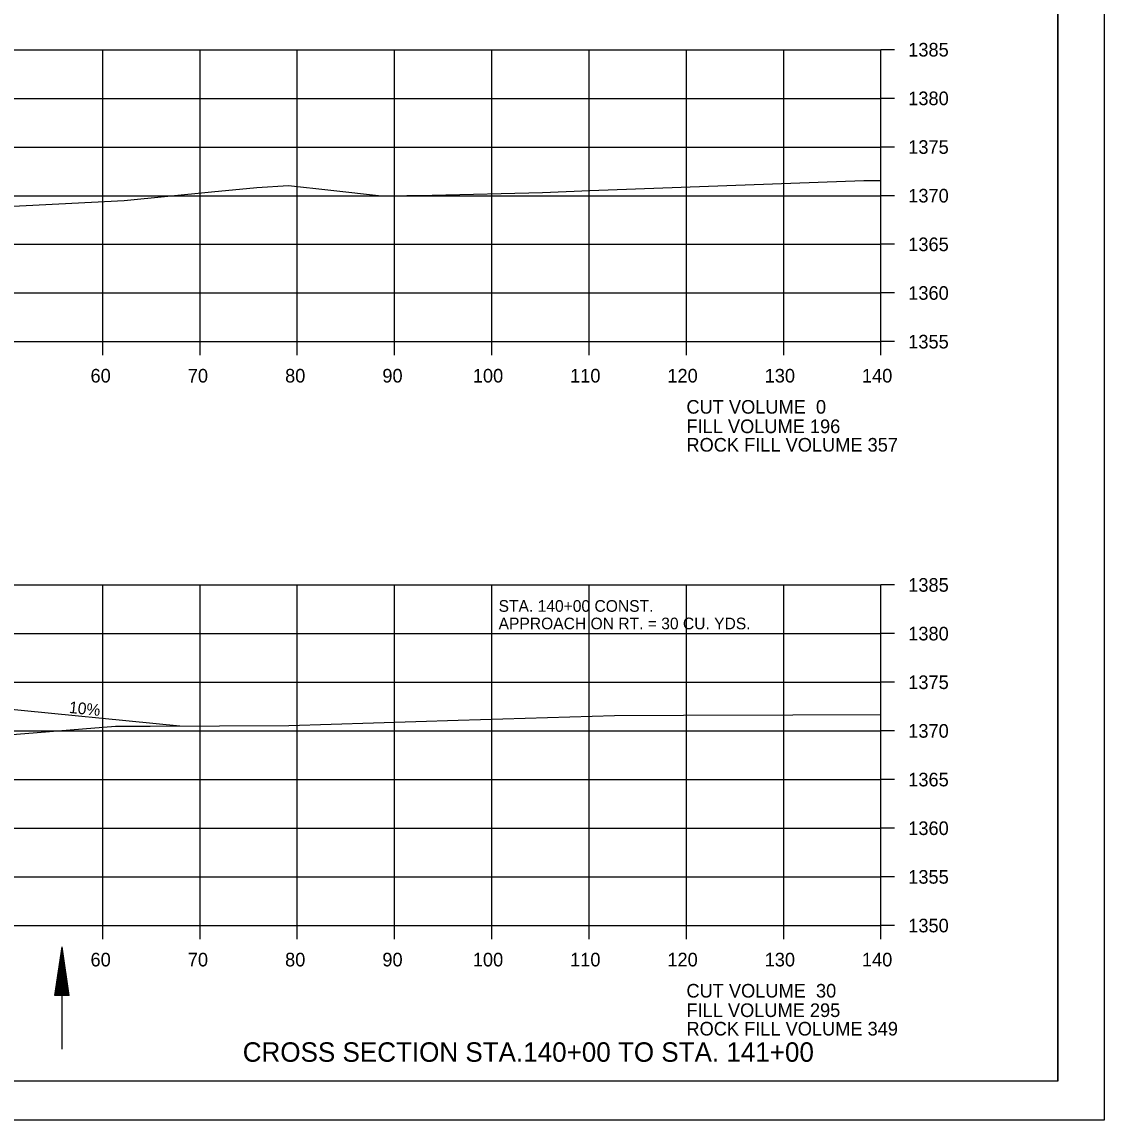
# Model space of a CAD drawing. Extents: x 1374311 to 1383814, y 384102 to 406278.
# Drawn here: x 1381680.4 to 1381791.6, y 389231.4 to 389344.2 of the extents above; entities that cross this region are included whole.
import ezdxf

# ---------------------------------------------------------------- set-up
doc = ezdxf.new("R2010")
doc.units = 0
for name, color, linetype in [('R_Axis', 7, 'Continuous'), ('R_Axis Annot', 7, 'Continuous'), ('R_Border', 7, 'Continuous'), ('R_Border Notes', 7, 'Continuous'), ('R_Draft', 7, 'Continuous'), ('R_Exist Surface', 7, 'Continuous'), ('R_Grid', 7, 'Continuous'), ('R_No Plot', 7, 'Continuous'), ('R_Water', 7, 'Continuous')]:
    doc.layers.add(name, color=color, linetype=linetype)

msp = doc.modelspace()

# ---------------------------------------------------------------- linework, layer by layer
at = {"layer": 'R_Axis'}
for p, q in [((1381768.66, 389311.36), (1381768.66, 389341.36)), ((1381770.06, 389341.36), (1381768.66, 389341.36)), ((1381770.06, 389336.36), (1381768.66, 389336.36)), ((1381770.06, 389331.36), (1381768.66, 389331.36)), ((1381770.06, 389326.36), (1381768.66, 389326.36)), ((1381770.06, 389321.36), (1381768.66, 389321.36)), ((1381770.06, 389316.36), (1381768.66, 389316.36)), ((1381488.66, 389311.36), (1381768.66, 389311.36)), ((1381688.66, 389309.96), (1381688.66, 389311.36)), ((1381698.66, 389309.96), (1381698.66, 389311.36)), ((1381708.66, 389309.96), (1381708.66, 389311.36)), ((1381718.66, 389309.96), (1381718.66, 389311.36)), ((1381728.66, 389309.96), (1381728.66, 389311.36)), ((1381738.66, 389309.96), (1381738.66, 389311.36)), ((1381748.66, 389309.96), (1381748.66, 389311.36)), ((1381758.66, 389309.96), (1381758.66, 389311.36)), ((1381768.66, 389309.96), (1381768.66, 389311.36)), ((1381770.06, 389311.36), (1381768.66, 389311.36)), ((1381768.66, 389251.36), (1381768.66, 389286.36)), ((1381770.06, 389286.36), (1381768.66, 389286.36)), ((1381770.06, 389281.36), (1381768.66, 389281.36)), ((1381770.06, 389276.36), (1381768.66, 389276.36)), ((1381770.06, 389271.36), (1381768.66, 389271.36)), ((1381770.06, 389266.36), (1381768.66, 389266.36)), ((1381770.06, 389261.36), (1381768.66, 389261.36)), ((1381770.06, 389256.36), (1381768.66, 389256.36)), ((1381488.66, 389251.36), (1381768.66, 389251.36)), ((1381688.66, 389249.96), (1381688.66, 389251.36)), ((1381698.66, 389249.96), (1381698.66, 389251.36)), ((1381708.66, 389249.96), (1381708.66, 389251.36)), ((1381718.66, 389249.96), (1381718.66, 389251.36)), ((1381728.66, 389249.96), (1381728.66, 389251.36)), ((1381738.66, 389249.96), (1381738.66, 389251.36)), ((1381748.66, 389249.96), (1381748.66, 389251.36)), ((1381758.66, 389249.96), (1381758.66, 389251.36)), ((1381768.66, 389249.96), (1381768.66, 389251.36)), ((1381770.06, 389251.36), (1381768.66, 389251.36))]:
    msp.add_line(p, q, dxfattribs=at)
at = {"layer": 'R_Border'}
for q in [(1381786.84, 389440.82), (1381470.66, 389235.36)]:
    msp.add_line((1381786.84, 389235.36), q, dxfattribs=at)
at = {"layer": 'R_Draft'}
for p, q in [((1381676.65, 389273.86), (1381696.57, 389271.87)), ((1381683.72, 389244.17), (1381684.47, 389249.17)), ((1381685.22, 389244.17), (1381684.47, 389249.17)), ((1381683.85, 389244.17), (1381684.47, 389248.34)), ((1381685.1, 389244.17), (1381684.47, 389248.34)), ((1381683.97, 389244.17), (1381684.47, 389247.48)), ((1381684.1, 389244.17), (1381684.47, 389246.65)), ((1381684.97, 389244.17), (1381684.47, 389247.48)), ((1381684.84, 389244.17), (1381684.47, 389246.65)), ((1381684.23, 389244.17), (1381684.47, 389245.8)), ((1381684.71, 389244.17), (1381684.47, 389245.8)), ((1381684.35, 389244.17), (1381684.47, 389244.96)), ((1381684.59, 389244.17), (1381684.47, 389244.96)), ((1381685.22, 389244.17), (1381683.72, 389244.17))]:
    msp.add_line(p, q, dxfattribs=at)
at = {"layer": 'R_Exist Surface'}
for points in [[(1381668.65, 389324.75), (1381690.85, 389325.85), (1381699.83, 389326.75), (1381704.5, 389327.19), (1381707.74, 389327.4), (1381712.09, 389326.94), (1381717.31, 389326.33), (1381722.52, 389326.41), (1381733.86, 389326.69), (1381738.73, 389326.9), (1381766.9, 389327.93), (1381768.66, 389327.92)], [(1381675.08, 389270.65), (1381689.96, 389271.85), (1381693.54, 389271.86), (1381707.79, 389271.91), (1381725.18, 389272.45), (1381741.28, 389272.95), (1381748.36, 389272.98), (1381759.61, 389273.01), (1381768.66, 389273.05)]]:
    msp.add_lwpolyline(points, dxfattribs=at)
at = {"layer": 'R_Grid'}
for p, q in [((1381488.66, 389341.36), (1381768.66, 389341.36)), ((1381688.66, 389311.36), (1381688.66, 389341.36)), ((1381698.66, 389311.36), (1381698.66, 389341.36)), ((1381708.66, 389311.36), (1381708.66, 389341.36)), ((1381718.66, 389311.36), (1381718.66, 389341.36)), ((1381728.66, 389311.36), (1381728.66, 389341.36)), ((1381738.66, 389311.36), (1381738.66, 389341.36)), ((1381748.66, 389311.36), (1381748.66, 389341.36)), ((1381758.66, 389311.36), (1381758.66, 389341.36)), ((1381768.66, 389311.36), (1381768.66, 389341.36)), ((1381488.66, 389336.36), (1381768.66, 389336.36)), ((1381488.66, 389331.36), (1381768.66, 389331.36)), ((1381488.66, 389326.36), (1381768.66, 389326.36)), ((1381488.66, 389321.36), (1381768.66, 389321.36)), ((1381488.66, 389316.36), (1381768.66, 389316.36)), ((1381488.66, 389311.36), (1381768.66, 389311.36)), ((1381488.66, 389286.36), (1381768.66, 389286.36)), ((1381688.66, 389251.36), (1381688.66, 389286.36)), ((1381698.66, 389251.36), (1381698.66, 389286.36)), ((1381708.66, 389251.36), (1381708.66, 389286.36)), ((1381718.66, 389251.36), (1381718.66, 389286.36)), ((1381728.66, 389251.36), (1381728.66, 389286.36)), ((1381738.66, 389251.36), (1381738.66, 389286.36)), ((1381748.66, 389251.36), (1381748.66, 389286.36)), ((1381758.66, 389251.36), (1381758.66, 389286.36)), ((1381768.66, 389251.36), (1381768.66, 389286.36)), ((1381488.66, 389281.36), (1381768.66, 389281.36)), ((1381488.66, 389276.36), (1381768.66, 389276.36)), ((1381488.66, 389271.36), (1381768.66, 389271.36)), ((1381488.66, 389266.36), (1381768.66, 389266.36)), ((1381488.66, 389261.36), (1381768.66, 389261.36)), ((1381488.66, 389256.36), (1381768.66, 389256.36)), ((1381488.66, 389251.36), (1381768.66, 389251.36))]:
    msp.add_line(p, q, dxfattribs=at)
at = {"layer": 'R_No Plot'}
msp.add_line((1381458.26, 389231.38), (1381791.59, 389231.38), dxfattribs=at)
for points in [[(1381458.25, 389444.71), (1381791.59, 389444.71), (1381791.59, 389231.37), (1381458.25, 389231.37)], [(1381704.58, 389440.82), (1381704.58, 389430.94), (1381740.31, 389430.94), (1381740.31, 389428.02), (1381763.51, 389428.02), (1381763.51, 389404.8), (1381786.84, 389404.8), (1381786.84, 389235.36), (1381470.66, 389235.36), (1381470.66, 389440.82)]]:
    msp.add_lwpolyline(points, close=True, dxfattribs=at)
at = {"layer": 'R_Water'}
msp.add_line((1381684.47, 389238.67), (1381684.47, 389249.17), dxfattribs=at)

# ---------------------------------------------------------------- texts
at = {"layer": 'R_Axis Annot'}
for s, p in [('1385', (1381771.46, 389340.66)), ('1380', (1381771.46, 389335.66)), ('1375', (1381771.46, 389330.66)), ('1370', (1381771.46, 389325.66)), ('1365', (1381771.46, 389320.66)), ('1360', (1381771.46, 389315.66)), ('1355', (1381771.46, 389310.66)), ('60', (1381687.4, 389307.16)), ('70', (1381697.4, 389307.16)), ('80', (1381707.4, 389307.16)), ('90', (1381717.4, 389307.16)), ('100', (1381726.7, 389307.16)), ('110', (1381736.7, 389307.16)), ('120', (1381746.7, 389307.16)), ('130', (1381756.7, 389307.16)), ('140', (1381766.7, 389307.16)), ('CUT VOLUME  0', (1381748.66, 389303.96)), ('FILL VOLUME 196', (1381748.66, 389301.96)), ('ROCK FILL VOLUME 357', (1381748.66, 389300.06)), ('1385', (1381771.46, 389285.66)), ('1380', (1381771.46, 389280.66)), ('1375', (1381771.46, 389275.66)), ('1370', (1381771.46, 389270.66)), ('1365', (1381771.46, 389265.66)), ('1360', (1381771.46, 389260.66)), ('1355', (1381771.46, 389255.66)), ('1350', (1381771.46, 389250.66)), ('60', (1381687.4, 389247.16)), ('70', (1381697.4, 389247.16)), ('80', (1381707.4, 389247.16)), ('90', (1381717.4, 389247.16)), ('100', (1381726.7, 389247.16)), ('110', (1381736.7, 389247.16)), ('120', (1381746.7, 389247.16)), ('130', (1381756.7, 389247.16)), ('140', (1381766.7, 389247.16)), ('CUT VOLUME  30', (1381748.66, 389243.96)), ('FILL VOLUME 295', (1381748.66, 389241.96)), ('ROCK FILL VOLUME 349', (1381748.66, 389240.06))]:
    msp.add_text(s, height=1.4, dxfattribs=at).set_placement(p)
at = {"layer": 'R_Border Notes'}
for s, p in [('STA. 140+00 CONST.', (1381729.35, 389283.6)), ('APPROACH ON RT. = 30 CU. YDS.', (1381729.35, 389281.8))]:
    msp.add_text(s, height=1.2, dxfattribs=at).set_placement(p)
at = {"layer": 'R_Draft'}
msp.add_text('CROSS SECTION STA.140+00 TO STA. 141+00', height=2, dxfattribs=at).set_placement((1381703.05, 389237.36))
at = {"layer": 'R_Water'}
msp.add_text('10%', height=1.2, rotation=354.289, dxfattribs=at).set_placement((1381685.15, 389273.21))

doc.saveas('drawing.dxf')
